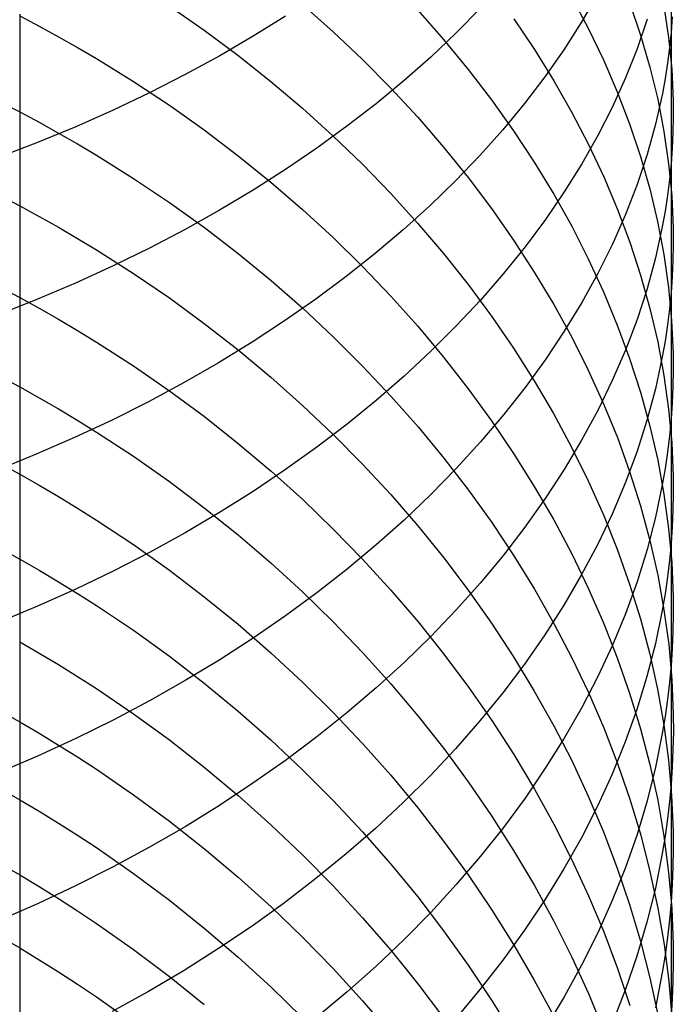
# Model space of a CAD drawing. Extents: x -383 to 1849, y -1185 to -529.
# Tile 735 of 870: x 1840 to 1847, y -1083 to -1073. Entities that reach past the tile are written whole.
import ezdxf

# ---------------------------------------------------------------- set-up
doc = ezdxf.new("R2010")
doc.units = 0
doc.layers.add('PREDEFINITO', color=7, linetype='CONTINUOUS')

msp = doc.modelspace()

# ---------------------------------------------------------------- linework, layer by layer
at = {"layer": 'PREDEFINITO'}
for p, q in [((1846.972, -1071.751, 645.504), (1846.972, -1074.483, 643.269)), ((1845.942, -1072.752, 636.489), (1846.114, -1073.077, 636.816)), ((1846.209, -1072.734, 649.568), (1846.042, -1073.021, 649.929)), ((1841.779, -1072.846, 627.974), (1842.14, -1073.098, 628.185)), ((1843.158, -1072.834, 629.987), (1843.474, -1073.115, 630.235)), ((1844.999, -1072.872, 652.795), (1844.748, -1073.127, 653.132)), ((1846.544, -1072.822, 638.942), (1846.656, -1073.151, 639.288)), ((1846.897, -1072.848, 641.465), (1846.946, -1073.175, 641.824)), ((1840.232, -1072.934, 626.064), (1840.232, -1073.928, 624.943)), ((1840.232, -1072.952, 626.112), (1840.434, -1073.058, 626.197)), ((1842.983, -1072.955, 656.146), (1842.647, -1073.163, 656.437)), ((1844.351, -1072.892, 632.146), (1844.618, -1073.195, 632.426)), ((1845.343, -1072.981, 634.428), (1845.557, -1073.3, 634.736)), ((1846.984, -1072.961, 644.207), (1846.972, -1073.12, 644.39)), ((1840.434, -1073.058, 626.197), (1840.634, -1073.167, 626.284)), ((1846.042, -1073.021, 649.929), (1845.861, -1073.304, 650.286)), ((1846.114, -1073.077, 636.816), (1846.271, -1073.405, 637.147)), ((1846.723, -1072.987, 646.989), (1846.619, -1073.291, 647.356)), ((1840.634, -1073.167, 626.284), (1840.831, -1073.279, 626.373)), ((1842.14, -1073.098, 628.185), (1842.49, -1073.359, 628.405)), ((1842.647, -1073.163, 656.437), (1842.301, -1073.365, 656.719)), ((1843.474, -1073.115, 630.235), (1843.779, -1073.403, 630.49)), ((1844.748, -1073.127, 653.132), (1844.484, -1073.377, 653.464)), ((1846.656, -1073.151, 639.288), (1846.753, -1073.481, 639.637)), ((1846.946, -1073.175, 641.824), (1846.978, -1073.502, 642.185)), ((1846.972, -1073.12, 644.39), (1846.956, -1073.28, 644.574)), ((1840.831, -1073.279, 626.373), (1841.026, -1073.393, 626.464)), ((1844.618, -1073.195, 632.426), (1844.873, -1073.505, 632.712)), ((1846.956, -1073.28, 644.574), (1846.936, -1073.439, 644.757)), ((1842.301, -1073.365, 656.719), (1841.944, -1073.559, 656.992)), ((1842.49, -1073.359, 628.405), (1842.829, -1073.629, 628.633)), ((1844.484, -1073.377, 653.464), (1844.208, -1073.621, 653.788)), ((1845.557, -1073.3, 634.736), (1845.758, -1073.624, 635.049)), ((1845.861, -1073.304, 650.286), (1845.665, -1073.583, 650.639)), ((1846.619, -1073.291, 647.356), (1846.5, -1073.594, 647.721)), ((1841.026, -1073.393, 626.464), (1841.408, -1073.63, 626.654)), ((1843.779, -1073.403, 630.49), (1844.071, -1073.699, 630.751)), ((1846.271, -1073.405, 637.147), (1846.414, -1073.736, 637.482)), ((1846.753, -1073.481, 639.637), (1846.833, -1073.813, 639.988)), ((1846.936, -1073.439, 644.757), (1846.911, -1073.598, 644.94)), ((1841.944, -1073.559, 656.992), (1841.576, -1073.746, 657.256)), ((1844.873, -1073.505, 632.712), (1845.114, -1073.82, 633.004)), ((1845.665, -1073.583, 650.639), (1845.455, -1073.858, 650.988)), ((1846.5, -1073.594, 647.721), (1846.364, -1073.893, 648.083)), ((1846.978, -1073.502, 642.185), (1846.993, -1073.829, 642.546)), ((1841.408, -1073.63, 626.654), (1841.78, -1073.876, 626.852)), ((1842.829, -1073.629, 628.633), (1843.157, -1073.907, 628.868)), ((1844.208, -1073.621, 653.788), (1843.919, -1073.86, 654.106)), ((1845.758, -1073.624, 635.049), (1845.944, -1073.951, 635.366)), ((1846.911, -1073.598, 644.94), (1846.882, -1073.756, 645.123)), ((1841.576, -1073.746, 657.256), (1841.199, -1073.926, 657.509)), ((1844.071, -1073.699, 630.751), (1844.351, -1074.001, 631.019)), ((1846.414, -1073.736, 637.482), (1846.542, -1074.069, 637.819)), ((1846.882, -1073.756, 645.123), (1846.811, -1074.072, 645.488)), ((1840.027, -1073.841, 624.909), (1840.232, -1073.945, 624.989)), ((1841.78, -1073.876, 626.852), (1842.141, -1074.132, 627.058)), ((1843.919, -1073.86, 654.106), (1843.618, -1074.093, 654.417)), ((1845.114, -1073.82, 633.004), (1845.342, -1074.14, 633.301)), ((1845.455, -1073.858, 650.988), (1845.23, -1074.129, 651.331)), ((1846.364, -1073.893, 648.083), (1846.213, -1074.19, 648.442)), ((1846.833, -1073.813, 639.988), (1846.898, -1074.147, 640.34)), ((1846.993, -1073.829, 642.546), (1846.994, -1073.993, 642.727)), ((1840.232, -1073.928, 624.943), (1840.231, -1074.901, 623.802)), ((1840.232, -1073.945, 624.989), (1840.434, -1074.053, 625.071)), ((1841.199, -1073.926, 657.509), (1840.812, -1074.098, 657.753)), ((1843.157, -1073.907, 628.868), (1843.473, -1074.194, 629.111)), ((1844.351, -1074.001, 631.019), (1844.618, -1074.31, 631.293)), ((1845.944, -1073.951, 635.366), (1846.116, -1074.282, 635.687)), ((1846.994, -1073.993, 642.727), (1846.991, -1074.157, 642.908)), ((1840.812, -1074.098, 657.753), (1840.415, -1074.262, 657.985)), ((1840.434, -1074.053, 625.071), (1840.634, -1074.164, 625.156)), ((1843.618, -1074.093, 654.417), (1843.305, -1074.32, 654.721)), ((1846.542, -1074.069, 637.819), (1846.654, -1074.405, 638.159)), ((1846.811, -1074.072, 645.488), (1846.724, -1074.386, 645.851)), ((1840.634, -1074.164, 625.156), (1840.831, -1074.277, 625.242)), ((1842.141, -1074.132, 627.058), (1842.491, -1074.398, 627.273)), ((1843.473, -1074.194, 629.111), (1843.777, -1074.487, 629.36)), ((1845.23, -1074.129, 651.331), (1844.993, -1074.395, 651.67)), ((1845.342, -1074.14, 633.301), (1845.556, -1074.466, 633.603)), ((1846.213, -1074.19, 648.442), (1846.047, -1074.483, 648.797)), ((1846.898, -1074.147, 640.34), (1846.946, -1074.481, 640.693)), ((1846.991, -1074.157, 642.908), (1846.984, -1074.32, 643.088)), ((1840.415, -1074.262, 657.985), (1840.009, -1074.417, 658.207)), ((1840.831, -1074.277, 625.242), (1841.026, -1074.393, 625.331)), ((1846.116, -1074.282, 635.687), (1846.274, -1074.617, 636.011)), ((1841.026, -1074.393, 625.331), (1841.409, -1074.633, 625.516)), ((1842.491, -1074.398, 627.273), (1842.83, -1074.672, 627.495)), ((1843.305, -1074.32, 654.721), (1842.981, -1074.541, 655.016)), ((1844.618, -1074.31, 631.293), (1844.873, -1074.625, 631.572)), ((1844.993, -1074.395, 651.67), (1844.741, -1074.657, 652.002)), ((1846.724, -1074.386, 645.851), (1846.62, -1074.697, 646.212)), ((1846.654, -1074.405, 638.159), (1846.751, -1074.742, 638.501)), ((1846.984, -1074.32, 643.088), (1846.972, -1074.483, 643.269)), ((1843.777, -1074.487, 629.36), (1844.07, -1074.789, 629.616)), ((1845.556, -1074.466, 633.603), (1845.757, -1074.795, 633.909)), ((1846.047, -1074.483, 648.797), (1845.866, -1074.773, 649.149)), ((1846.946, -1074.481, 640.693), (1846.978, -1074.815, 641.047)), ((1846.972, -1074.483, 643.269), (1846.956, -1074.646, 643.449)), ((1846.972, -1074.483, 643.269), (1846.971, -1075.817, 642.112)), ((1842.981, -1074.541, 655.016), (1842.646, -1074.755, 655.303)), ((1841.409, -1074.633, 625.516), (1841.781, -1074.883, 625.709)), ((1842.83, -1074.672, 627.495), (1843.158, -1074.955, 627.725)), ((1844.741, -1074.657, 652.002), (1844.477, -1074.913, 652.329)), ((1844.873, -1074.625, 631.572), (1845.114, -1074.945, 631.857)), ((1846.274, -1074.617, 636.011), (1846.416, -1074.954, 636.339)), ((1846.62, -1074.697, 646.212), (1846.5, -1075.007, 646.571)), ((1846.956, -1074.646, 643.449), (1846.935, -1074.809, 643.629)), ((1840.027, -1074.811, 623.768), (1840.231, -1074.918, 623.846)), ((1842.646, -1074.755, 655.303), (1842.299, -1074.962, 655.581)), ((1844.07, -1074.789, 629.616), (1844.349, -1075.097, 629.878)), ((1845.866, -1074.773, 649.149), (1845.671, -1075.059, 649.496)), ((1845.757, -1074.795, 633.909), (1845.943, -1075.129, 634.219)), ((1846.751, -1074.742, 638.501), (1846.832, -1075.081, 638.845)), ((1846.935, -1074.809, 643.629), (1846.91, -1074.971, 643.809)), ((1846.978, -1074.815, 641.047), (1846.993, -1075.149, 641.402)), ((1840.231, -1074.901, 623.802), (1840.232, -1075.851, 622.641)), ((1840.231, -1074.918, 623.846), (1840.434, -1075.027, 623.926)), ((1841.781, -1074.883, 625.709), (1842.142, -1075.142, 625.91)), ((1844.477, -1074.913, 652.329), (1844.201, -1075.165, 652.649)), ((1842.299, -1074.962, 655.581), (1841.942, -1075.162, 655.85)), ((1843.158, -1074.955, 627.725), (1843.474, -1075.246, 627.962)), ((1845.114, -1074.945, 631.857), (1845.342, -1075.271, 632.147)), ((1846.5, -1075.007, 646.571), (1846.364, -1075.314, 646.927)), ((1846.416, -1074.954, 636.339), (1846.544, -1075.294, 636.67)), ((1846.91, -1074.971, 643.809), (1846.881, -1075.133, 643.989)), ((1840.434, -1075.027, 623.926), (1840.634, -1075.139, 624.008)), ((1844.349, -1075.097, 629.878), (1844.617, -1075.411, 630.146)), ((1845.671, -1075.059, 649.496), (1845.461, -1075.341, 649.839)), ((1846.832, -1075.081, 638.845), (1846.897, -1075.421, 639.19)), ((1840.634, -1075.139, 624.008), (1840.831, -1075.254, 624.093)), ((1841.942, -1075.162, 655.85), (1841.575, -1075.354, 656.11)), ((1842.142, -1075.142, 625.91), (1842.492, -1075.412, 626.119)), ((1844.201, -1075.165, 652.649), (1843.911, -1075.41, 652.962)), ((1845.943, -1075.129, 634.219), (1846.115, -1075.466, 634.534)), ((1846.881, -1075.133, 643.989), (1846.81, -1075.456, 644.347)), ((1846.993, -1075.149, 641.402), (1846.994, -1075.317, 641.58)), ((1840.831, -1075.254, 624.093), (1841.026, -1075.372, 624.18)), ((1843.474, -1075.246, 627.962), (1843.779, -1075.545, 628.205)), ((1845.342, -1075.271, 632.147), (1845.556, -1075.602, 632.442)), ((1846.364, -1075.314, 646.927), (1846.213, -1075.617, 647.28)), ((1846.544, -1075.294, 636.67), (1846.656, -1075.636, 637.003)), ((1846.994, -1075.317, 641.58), (1846.991, -1075.484, 641.757)), ((1841.026, -1075.372, 624.18), (1841.408, -1075.616, 624.36)), ((1841.575, -1075.354, 656.11), (1841.198, -1075.539, 656.36)), ((1842.492, -1075.412, 626.119), (1842.832, -1075.69, 626.335)), ((1843.911, -1075.41, 652.962), (1843.61, -1075.649, 653.268)), ((1844.617, -1075.411, 630.146), (1844.871, -1075.732, 630.42)), ((1845.461, -1075.341, 649.839), (1845.237, -1075.619, 650.177)), ((1846.897, -1075.421, 639.19), (1846.945, -1075.762, 639.537)), ((1846.115, -1075.466, 634.534), (1846.273, -1075.807, 634.851)), ((1846.81, -1075.456, 644.347), (1846.723, -1075.776, 644.704)), ((1846.991, -1075.484, 641.757), (1846.983, -1075.65, 641.934)), ((1841.198, -1075.539, 656.36), (1840.81, -1075.716, 656.6)), ((1841.408, -1075.616, 624.36), (1841.78, -1075.87, 624.548)), ((1843.779, -1075.545, 628.205), (1844.071, -1075.851, 628.455)), ((1845.237, -1075.619, 650.177), (1845, -1075.892, 650.51)), ((1845.556, -1075.602, 632.442), (1845.757, -1075.937, 632.742)), ((1846.213, -1075.617, 647.28), (1846.047, -1075.918, 647.629)), ((1840.81, -1075.716, 656.6), (1840.414, -1075.884, 656.829)), ((1842.832, -1075.69, 626.335), (1843.16, -1075.977, 626.559)), ((1843.61, -1075.649, 653.268), (1843.297, -1075.882, 653.567)), ((1844.871, -1075.732, 630.42), (1845.112, -1076.058, 630.699)), ((1846.656, -1075.636, 637.003), (1846.752, -1075.981, 637.338)), ((1846.983, -1075.65, 641.934), (1846.971, -1075.817, 642.112)), ((1840.027, -1075.758, 622.607), (1840.232, -1075.866, 622.683)), ((1846.273, -1075.807, 634.851), (1846.415, -1076.151, 635.172)), ((1846.723, -1075.776, 644.704), (1846.619, -1076.095, 645.058)), ((1846.945, -1075.762, 639.537), (1846.977, -1076.103, 639.884)), ((1846.971, -1075.817, 642.112), (1846.955, -1075.984, 642.289)), ((1846.971, -1075.817, 642.112), (1846.972, -1077.126, 640.928)), ((1840.414, -1075.884, 656.829), (1840.008, -1076.044, 657.048)), ((1840.232, -1075.851, 622.641), (1840.232, -1076.777, 621.462)), ((1840.232, -1075.866, 622.683), (1840.434, -1075.977, 622.761)), ((1841.78, -1075.87, 624.548), (1842.141, -1076.134, 624.744)), ((1843.297, -1075.882, 653.567), (1842.972, -1076.109, 653.858)), ((1844.071, -1075.851, 628.455), (1844.351, -1076.164, 628.711)), ((1845, -1075.892, 650.51), (1844.749, -1076.16, 650.837)), ((1845.757, -1075.937, 632.742), (1845.943, -1076.276, 633.045)), ((1846.047, -1075.918, 647.629), (1845.866, -1076.215, 647.975)), ((1840.434, -1075.977, 622.761), (1840.634, -1076.091, 622.841)), ((1843.16, -1075.977, 626.559), (1843.476, -1076.272, 626.789)), ((1846.752, -1075.981, 637.338), (1846.833, -1076.326, 637.676)), ((1846.955, -1075.984, 642.289), (1846.934, -1076.15, 642.466)), ((1840.634, -1076.091, 622.841), (1840.831, -1076.208, 622.923)), ((1842.141, -1076.134, 624.744), (1842.492, -1076.408, 624.948)), ((1842.972, -1076.109, 653.858), (1842.636, -1076.329, 654.141)), ((1845.112, -1076.058, 630.699), (1845.34, -1076.39, 630.983)), ((1846.619, -1076.095, 645.058), (1846.499, -1076.412, 645.411)), ((1846.977, -1076.103, 639.884), (1846.993, -1076.444, 640.232)), ((1840.831, -1076.208, 622.923), (1841.026, -1076.327, 623.008)), ((1844.351, -1076.164, 628.711), (1844.618, -1076.484, 628.973)), ((1844.749, -1076.16, 650.837), (1844.486, -1076.422, 651.159)), ((1845.866, -1076.215, 647.975), (1845.671, -1076.508, 648.317)), ((1846.415, -1076.151, 635.172), (1846.543, -1076.497, 635.496)), ((1846.934, -1076.15, 642.466), (1846.909, -1076.316, 642.643)), ((1841.026, -1076.327, 623.008), (1841.409, -1076.574, 623.183)), ((1842.636, -1076.329, 654.141), (1842.289, -1076.541, 654.415)), ((1843.476, -1076.272, 626.789), (1843.78, -1076.575, 627.027)), ((1845.943, -1076.276, 633.045), (1846.115, -1076.619, 633.352)), ((1846.833, -1076.326, 637.676), (1846.898, -1076.673, 638.014)), ((1846.909, -1076.316, 642.643), (1846.88, -1076.481, 642.819)), ((1842.492, -1076.408, 624.948), (1842.831, -1076.69, 625.159)), ((1844.486, -1076.422, 651.159), (1844.209, -1076.68, 651.474)), ((1845.34, -1076.39, 630.983), (1845.555, -1076.727, 631.271)), ((1846.499, -1076.412, 645.411), (1846.363, -1076.725, 645.761)), ((1846.993, -1076.444, 640.232), (1846.994, -1076.615, 640.406)), ((1842.289, -1076.541, 654.415), (1841.932, -1076.747, 654.681)), ((1844.618, -1076.484, 628.973), (1844.873, -1076.81, 629.24)), ((1845.671, -1076.508, 648.317), (1845.461, -1076.797, 648.655)), ((1846.543, -1076.497, 635.496), (1846.655, -1076.846, 635.823)), ((1846.88, -1076.481, 642.819), (1846.809, -1076.811, 643.171)), ((1841.409, -1076.574, 623.183), (1841.781, -1076.831, 623.365)), ((1843.78, -1076.575, 627.027), (1844.073, -1076.886, 627.27)), ((1846.115, -1076.619, 633.352), (1846.273, -1076.966, 633.663)), ((1846.994, -1076.615, 640.406), (1846.991, -1076.785, 640.58)), ((1840.027, -1076.682, 621.429), (1840.232, -1076.792, 621.502)), ((1841.932, -1076.747, 654.681), (1841.565, -1076.944, 654.937)), ((1842.831, -1076.69, 625.159), (1843.159, -1076.982, 625.378)), ((1844.209, -1076.68, 651.474), (1843.92, -1076.931, 651.782)), ((1845.555, -1076.727, 631.271), (1845.755, -1077.068, 631.564)), ((1846.363, -1076.725, 645.761), (1846.212, -1077.036, 646.107)), ((1846.898, -1076.673, 638.014), (1846.946, -1077.021, 638.354)), ((1840.232, -1076.777, 621.462), (1840.232, -1077.681, 620.265)), ((1840.232, -1076.792, 621.502), (1840.434, -1076.904, 621.578)), ((1841.781, -1076.831, 623.365), (1842.142, -1077.099, 623.556)), ((1844.873, -1076.81, 629.24), (1845.114, -1077.141, 629.513)), ((1845.461, -1076.797, 648.655), (1845.237, -1077.081, 648.988)), ((1846.655, -1076.846, 635.823), (1846.752, -1077.196, 636.151)), ((1846.809, -1076.811, 643.171), (1846.721, -1077.139, 643.521)), ((1846.991, -1076.785, 640.58), (1846.983, -1076.956, 640.754)), ((1840.434, -1076.904, 621.578), (1840.634, -1077.019, 621.656)), ((1841.565, -1076.944, 654.937), (1841.187, -1077.134, 655.183)), ((1843.92, -1076.931, 651.782), (1843.619, -1077.176, 652.083)), ((1844.073, -1076.886, 627.27), (1844.353, -1077.203, 627.519)), ((1846.983, -1076.956, 640.754), (1846.972, -1077.126, 640.928)), ((1840.634, -1077.019, 621.656), (1840.832, -1077.138, 621.736)), ((1843.159, -1076.982, 625.378), (1843.475, -1077.282, 625.603)), ((1846.212, -1077.036, 646.107), (1846.046, -1077.343, 646.451)), ((1846.273, -1076.966, 633.663), (1846.416, -1077.316, 633.977)), ((1846.946, -1077.021, 638.354), (1846.978, -1077.369, 638.695)), ((1841.187, -1077.134, 655.183), (1840.8, -1077.316, 655.419)), ((1840.832, -1077.138, 621.736), (1841.026, -1077.259, 621.818)), ((1842.142, -1077.099, 623.556), (1842.492, -1077.376, 623.754)), ((1845.237, -1077.081, 648.988), (1845, -1077.361, 649.315)), ((1845.114, -1077.141, 629.513), (1845.342, -1077.479, 629.79)), ((1845.755, -1077.068, 631.564), (1845.942, -1077.414, 631.861)), ((1846.721, -1077.139, 643.521), (1846.617, -1077.465, 643.87)), ((1846.972, -1077.126, 640.928), (1846.956, -1077.296, 641.102)), ((1846.972, -1077.126, 640.928), (1846.972, -1078.412, 639.719)), ((1841.026, -1077.259, 621.818), (1841.408, -1077.509, 621.988)), ((1843.619, -1077.176, 652.083), (1843.307, -1077.415, 652.377)), ((1844.353, -1077.203, 627.519), (1844.62, -1077.528, 627.774)), ((1846.752, -1077.196, 636.151), (1846.833, -1077.548, 636.481)), ((1840.8, -1077.316, 655.419), (1840.403, -1077.488, 655.646)), ((1843.475, -1077.282, 625.603), (1843.779, -1077.59, 625.834)), ((1845, -1077.361, 649.315), (1844.749, -1077.636, 649.637)), ((1846.046, -1077.343, 646.451), (1845.865, -1077.646, 646.791)), ((1846.416, -1077.316, 633.977), (1846.543, -1077.668, 634.294)), ((1846.956, -1077.296, 641.102), (1846.935, -1077.465, 641.276)), ((1842.492, -1077.376, 623.754), (1842.832, -1077.663, 623.959)), ((1843.307, -1077.415, 652.377), (1842.982, -1077.647, 652.664)), ((1845.942, -1077.414, 631.861), (1846.114, -1077.763, 632.162)), ((1846.617, -1077.465, 643.87), (1846.497, -1077.788, 644.216)), ((1846.935, -1077.465, 641.276), (1846.91, -1077.635, 641.449)), ((1846.978, -1077.369, 638.695), (1846.993, -1077.717, 639.037)), ((1840.403, -1077.488, 655.646), (1839.997, -1077.653, 655.861)), ((1841.408, -1077.509, 621.988), (1841.78, -1077.77, 622.166)), ((1844.62, -1077.528, 627.774), (1844.874, -1077.859, 628.035)), ((1845.342, -1077.479, 629.79), (1845.556, -1077.821, 630.072)), ((1846.833, -1077.548, 636.481), (1846.897, -1077.902, 636.813)), ((1840.027, -1077.584, 620.232), (1840.232, -1077.695, 620.303)), ((1842.982, -1077.647, 652.664), (1842.647, -1077.873, 652.942)), ((1842.832, -1077.663, 623.959), (1843.16, -1077.958, 624.172)), ((1843.779, -1077.59, 625.834), (1844.071, -1077.906, 626.071)), ((1844.749, -1077.636, 649.637), (1844.486, -1077.905, 649.954)), ((1845.865, -1077.646, 646.791), (1845.669, -1077.946, 647.127)), ((1846.543, -1077.668, 634.294), (1846.656, -1078.023, 634.613)), ((1846.91, -1077.635, 641.449), (1846.881, -1077.804, 641.622)), ((1840.232, -1077.681, 620.265), (1840.231, -1078.56, 619.051)), ((1840.232, -1077.695, 620.303), (1840.434, -1077.809, 620.377)), ((1841.78, -1077.77, 622.166), (1842.141, -1078.042, 622.351)), ((1846.114, -1077.763, 632.162), (1846.271, -1078.116, 632.466)), ((1846.993, -1077.717, 639.037), (1846.994, -1077.891, 639.207)), ((1840.434, -1077.809, 620.377), (1840.634, -1077.926, 620.453)), ((1842.647, -1077.873, 652.942), (1842.3, -1078.091, 653.212)), ((1844.874, -1077.859, 628.035), (1845.116, -1078.196, 628.3)), ((1845.556, -1077.821, 630.072), (1845.757, -1078.168, 630.358)), ((1846.497, -1077.788, 644.216), (1846.361, -1078.109, 644.56)), ((1846.881, -1077.804, 641.622), (1846.81, -1078.14, 641.968)), ((1840.634, -1077.926, 620.453), (1840.831, -1078.046, 620.53)), ((1843.16, -1077.958, 624.172), (1843.476, -1078.262, 624.39)), ((1844.071, -1077.906, 626.071), (1844.351, -1078.229, 626.315)), ((1844.486, -1077.905, 649.954), (1844.209, -1078.169, 650.264)), ((1845.669, -1077.946, 647.127), (1845.459, -1078.241, 647.458)), ((1846.897, -1077.902, 636.813), (1846.946, -1078.256, 637.146)), ((1846.994, -1077.891, 639.207), (1846.991, -1078.065, 639.378)), ((1840.831, -1078.046, 620.53), (1841.026, -1078.169, 620.61)), ((1842.141, -1078.042, 622.351), (1842.492, -1078.323, 622.544)), ((1846.656, -1078.023, 634.613), (1846.752, -1078.38, 634.934)), ((1846.991, -1078.065, 639.378), (1846.983, -1078.239, 639.549)), ((1841.026, -1078.169, 620.61), (1841.408, -1078.423, 620.776)), ((1842.3, -1078.091, 653.212), (1841.943, -1078.301, 653.473)), ((1844.209, -1078.169, 650.264), (1843.921, -1078.426, 650.568)), ((1845.757, -1078.168, 630.358), (1845.943, -1078.519, 630.648)), ((1846.361, -1078.109, 644.56), (1846.209, -1078.426, 644.9)), ((1846.271, -1078.116, 632.466), (1846.414, -1078.472, 632.773)), ((1846.81, -1078.14, 641.968), (1846.723, -1078.475, 642.311)), ((1843.476, -1078.262, 624.39), (1843.78, -1078.574, 624.615)), ((1844.351, -1078.229, 626.315), (1844.619, -1078.559, 626.564)), ((1845.116, -1078.196, 628.3), (1845.344, -1078.538, 628.571)), ((1845.459, -1078.241, 647.458), (1845.236, -1078.532, 647.785)), ((1846.946, -1078.256, 637.146), (1846.978, -1078.61, 637.48)), ((1846.983, -1078.239, 639.549), (1846.972, -1078.412, 639.719)), ((1841.943, -1078.301, 653.473), (1841.576, -1078.504, 653.725)), ((1842.492, -1078.323, 622.544), (1842.831, -1078.613, 622.744)), ((1846.752, -1078.38, 634.934), (1846.833, -1078.738, 635.257)), ((1840.027, -1078.461, 619.018), (1840.231, -1078.574, 619.088)), ((1841.408, -1078.423, 620.776), (1841.78, -1078.688, 620.949)), ((1843.921, -1078.426, 650.568), (1843.62, -1078.678, 650.865)), ((1846.209, -1078.426, 644.9), (1846.042, -1078.74, 645.238)), ((1846.414, -1078.472, 632.773), (1846.542, -1078.831, 633.083)), ((1846.723, -1078.475, 642.311), (1846.619, -1078.808, 642.653)), ((1846.972, -1078.412, 639.719), (1846.955, -1078.585, 639.89)), ((1846.972, -1078.412, 639.719), (1846.972, -1079.674, 638.483)), ((1840.231, -1078.56, 619.051), (1840.231, -1079.415, 617.819)), ((1840.231, -1078.574, 619.088), (1840.434, -1078.689, 619.159)), ((1841.576, -1078.504, 653.725), (1841.198, -1078.698, 653.967)), ((1843.78, -1078.574, 624.615), (1844.073, -1078.894, 624.846)), ((1844.619, -1078.559, 626.564), (1844.873, -1078.895, 626.818)), ((1845.236, -1078.532, 647.785), (1844.998, -1078.818, 648.106)), ((1845.344, -1078.538, 628.571), (1845.558, -1078.885, 628.846)), ((1845.943, -1078.519, 630.648), (1846.115, -1078.875, 630.942)), ((1846.955, -1078.585, 639.89), (1846.935, -1078.758, 640.06)), ((1840.434, -1078.689, 619.159), (1840.634, -1078.808, 619.232)), ((1841.78, -1078.688, 620.949), (1842.141, -1078.963, 621.129)), ((1842.831, -1078.613, 622.744), (1843.159, -1078.913, 622.95)), ((1843.62, -1078.678, 650.865), (1843.307, -1078.923, 651.154)), ((1846.978, -1078.61, 637.48), (1846.993, -1078.965, 637.814)), ((1841.198, -1078.698, 653.967), (1840.811, -1078.884, 654.2)), ((1846.042, -1078.74, 645.238), (1845.861, -1079.051, 645.572)), ((1846.833, -1078.738, 635.257), (1846.898, -1079.098, 635.582)), ((1846.935, -1078.758, 640.06), (1846.91, -1078.931, 640.23)), ((1840.811, -1078.884, 654.2), (1840.414, -1079.061, 654.422)), ((1840.634, -1078.808, 619.232), (1840.831, -1078.929, 619.308)), ((1844.998, -1078.818, 648.106), (1844.748, -1079.099, 648.423)), ((1845.558, -1078.885, 628.846), (1845.759, -1079.238, 629.125)), ((1846.115, -1078.875, 630.942), (1846.273, -1079.234, 631.239)), ((1846.619, -1078.808, 642.653), (1846.499, -1079.138, 642.993)), ((1846.542, -1078.831, 633.083), (1846.654, -1079.192, 633.396)), ((1840.831, -1078.929, 619.308), (1841.026, -1079.053, 619.385)), ((1842.141, -1078.963, 621.129), (1842.491, -1079.248, 621.316)), ((1843.307, -1078.923, 651.154), (1842.983, -1079.161, 651.436)), ((1843.159, -1078.913, 622.95), (1843.475, -1079.221, 623.162)), ((1844.073, -1078.894, 624.846), (1844.353, -1079.221, 625.083)), ((1844.873, -1078.895, 626.818), (1845.114, -1079.237, 627.077)), ((1846.91, -1078.931, 640.23), (1846.88, -1079.104, 640.4)), ((1846.993, -1078.965, 637.814), (1846.994, -1079.142, 637.982)), ((1840.414, -1079.061, 654.422), (1840.009, -1079.23, 654.634)), ((1841.026, -1079.053, 619.385), (1841.408, -1079.31, 619.545)), ((1845.861, -1079.051, 645.572), (1845.665, -1079.357, 645.902)), ((1842.983, -1079.161, 651.436), (1842.647, -1079.392, 651.71)), ((1844.748, -1079.099, 648.423), (1844.484, -1079.374, 648.733)), ((1846.499, -1079.138, 642.993), (1846.364, -1079.465, 643.33)), ((1846.654, -1079.192, 633.396), (1846.751, -1079.556, 633.71)), ((1846.88, -1079.104, 640.4), (1846.809, -1079.447, 640.739)), ((1846.898, -1079.098, 635.582), (1846.947, -1079.458, 635.908)), ((1846.994, -1079.142, 637.982), (1846.991, -1079.32, 638.149)), ((1842.491, -1079.248, 621.316), (1842.83, -1079.543, 621.51)), ((1843.475, -1079.221, 623.162), (1843.779, -1079.538, 623.381)), ((1844.353, -1079.221, 625.083), (1844.62, -1079.556, 625.325)), ((1845.114, -1079.237, 627.077), (1845.342, -1079.585, 627.341)), ((1845.759, -1079.238, 629.125), (1845.945, -1079.595, 629.407)), ((1846.273, -1079.234, 631.239), (1846.415, -1079.596, 631.539)), ((1841.408, -1079.31, 619.545), (1841.78, -1079.579, 619.713)), ((1842.647, -1079.392, 651.71), (1842.301, -1079.616, 651.976)), ((1844.484, -1079.374, 648.733), (1844.208, -1079.643, 649.038)), ((1845.665, -1079.357, 645.902), (1845.455, -1079.659, 646.227)), ((1846.991, -1079.32, 638.149), (1846.984, -1079.497, 638.316)), ((1840.231, -1079.415, 617.819), (1840.231, -1080.245, 616.571)), ((1840.231, -1079.428, 617.854), (1840.434, -1079.545, 617.923)), ((1846.364, -1079.465, 643.33), (1846.213, -1079.789, 643.665)), ((1846.809, -1079.447, 640.739), (1846.722, -1079.789, 641.076)), ((1846.947, -1079.458, 635.908), (1846.978, -1079.819, 636.234)), ((1846.984, -1079.497, 638.316), (1846.972, -1079.674, 638.483)), ((1840.434, -1079.545, 617.923), (1840.634, -1079.665, 617.994)), ((1841.78, -1079.579, 619.713), (1842.141, -1079.857, 619.888)), ((1842.83, -1079.543, 621.51), (1843.158, -1079.847, 621.711)), ((1843.779, -1079.538, 623.381), (1844.071, -1079.863, 623.606)), ((1844.62, -1079.556, 625.325), (1844.874, -1079.897, 625.572)), ((1845.342, -1079.585, 627.341), (1845.556, -1079.939, 627.609)), ((1845.945, -1079.595, 629.407), (1846.117, -1079.955, 629.694)), ((1846.415, -1079.596, 631.539), (1846.543, -1079.961, 631.842)), ((1846.751, -1079.556, 633.71), (1846.832, -1079.92, 634.026)), ((1840.634, -1079.665, 617.994), (1840.831, -1079.788, 618.067)), ((1842.301, -1079.616, 651.976), (1841.944, -1079.831, 652.233)), ((1844.208, -1079.643, 649.038), (1843.919, -1079.907, 649.336)), ((1845.455, -1079.659, 646.227), (1845.231, -1079.956, 646.548)), ((1846.972, -1079.674, 638.483), (1846.956, -1079.85, 638.65)), ((1846.972, -1079.674, 638.483), (1846.972, -1082.123, 635.942)), ((1840.831, -1079.788, 618.067), (1841.026, -1079.913, 618.141)), ((1846.213, -1079.789, 643.665), (1846.047, -1080.109, 643.996)), ((1846.722, -1079.789, 641.076), (1846.617, -1080.128, 641.412)), ((1841.944, -1079.831, 652.233), (1841.576, -1080.039, 652.482)), ((1842.141, -1079.857, 619.888), (1842.492, -1080.146, 620.069)), ((1843.158, -1079.847, 621.711), (1843.474, -1080.16, 621.918)), ((1843.919, -1079.907, 649.336), (1843.618, -1080.164, 649.628)), ((1844.071, -1079.863, 623.606), (1844.351, -1080.194, 623.836)), ((1844.874, -1079.897, 625.572), (1845.116, -1080.243, 625.824)), ((1846.956, -1079.85, 638.65), (1846.935, -1080.026, 638.817)), ((1846.978, -1079.819, 636.234), (1846.993, -1080.181, 636.561)), ((1841.026, -1079.913, 618.141), (1841.408, -1080.174, 618.297)), ((1845.231, -1079.956, 646.548), (1844.993, -1080.248, 646.865)), ((1845.556, -1079.939, 627.609), (1845.757, -1080.297, 627.881)), ((1846.117, -1079.955, 629.694), (1846.275, -1080.32, 629.983)), ((1846.543, -1079.961, 631.842), (1846.655, -1080.328, 632.147)), ((1846.832, -1079.92, 634.026), (1846.897, -1080.287, 634.344)), ((1841.576, -1080.039, 652.482), (1841.199, -1080.239, 652.721)), ((1846.047, -1080.109, 643.996), (1845.866, -1080.426, 644.323)), ((1846.935, -1080.026, 638.817), (1846.91, -1080.202, 638.984)), ((1840.027, -1080.143, 616.539), (1840.231, -1080.257, 616.603)), ((1841.408, -1080.174, 618.297), (1841.78, -1080.445, 618.459)), ((1842.492, -1080.146, 620.069), (1842.831, -1080.445, 620.258)), ((1843.618, -1080.164, 649.628), (1843.305, -1080.414, 649.912)), ((1843.474, -1080.16, 621.918), (1843.779, -1080.481, 622.131)), ((1844.351, -1080.194, 623.836), (1844.619, -1080.533, 624.071)), ((1846.617, -1080.128, 641.412), (1846.497, -1080.465, 641.745)), ((1846.91, -1080.202, 638.984), (1846.881, -1080.378, 639.15)), ((1846.993, -1080.181, 636.561), (1846.995, -1080.361, 636.725)), ((1840.231, -1080.245, 616.571), (1840.231, -1081.051, 615.306)), ((1840.231, -1080.257, 616.603), (1840.434, -1080.375, 616.67)), ((1841.199, -1080.239, 652.721), (1840.812, -1080.43, 652.95)), ((1844.993, -1080.248, 646.865), (1844.742, -1080.535, 647.176)), ((1845.116, -1080.243, 625.824), (1845.344, -1080.596, 626.081)), ((1845.757, -1080.297, 627.881), (1845.943, -1080.659, 628.157)), ((1846.275, -1080.32, 629.983), (1846.417, -1080.688, 630.276)), ((1846.897, -1080.287, 634.344), (1846.945, -1080.654, 634.662)), ((1840.434, -1080.375, 616.67), (1840.634, -1080.497, 616.739)), ((1843.305, -1080.414, 649.912), (1842.981, -1080.657, 650.189)), ((1846.655, -1080.328, 632.147), (1846.752, -1080.698, 632.454)), ((1846.881, -1080.378, 639.15), (1846.81, -1080.728, 639.482)), ((1846.995, -1080.361, 636.725), (1846.991, -1080.542, 636.889)), ((1840.812, -1080.43, 652.95), (1840.415, -1080.612, 653.17)), ((1840.634, -1080.497, 616.739), (1840.831, -1080.621, 616.809)), ((1841.78, -1080.445, 618.459), (1842.141, -1080.727, 618.628)), ((1842.831, -1080.445, 620.258), (1843.158, -1080.753, 620.452)), ((1843.779, -1080.481, 622.131), (1844.071, -1080.81, 622.349)), ((1845.866, -1080.426, 644.323), (1845.67, -1080.738, 644.647)), ((1846.497, -1080.465, 641.745), (1846.361, -1080.798, 642.076)), ((1840.415, -1080.612, 653.17), (1840.01, -1080.784, 653.379)), ((1840.831, -1080.621, 616.809), (1841.026, -1080.748, 616.881)), ((1844.742, -1080.535, 647.176), (1844.478, -1080.817, 647.481)), ((1844.619, -1080.533, 624.071), (1844.873, -1080.879, 624.312)), ((1845.344, -1080.596, 626.081), (1845.558, -1080.954, 626.341)), ((1846.991, -1080.542, 636.889), (1846.984, -1080.722, 637.053)), ((1842.141, -1080.727, 618.628), (1842.491, -1081.02, 618.804)), ((1842.981, -1080.657, 650.189), (1842.645, -1080.893, 650.458)), ((1845.943, -1080.659, 628.157), (1846.115, -1081.026, 628.437)), ((1846.417, -1080.688, 630.276), (1846.545, -1081.058, 630.571)), ((1846.81, -1080.728, 639.482), (1846.723, -1081.076, 639.812)), ((1846.752, -1080.698, 632.454), (1846.833, -1081.069, 632.763)), ((1846.945, -1080.654, 634.662), (1846.977, -1081.021, 634.982)), ((1846.984, -1080.722, 637.053), (1846.972, -1080.902, 637.216)), ((1841.026, -1080.748, 616.881), (1841.409, -1081.011, 617.031)), ((1843.158, -1080.753, 620.452), (1843.475, -1081.07, 620.653)), ((1844.071, -1080.81, 622.349), (1844.351, -1081.147, 622.573)), ((1844.478, -1080.817, 647.481), (1844.201, -1081.092, 647.78)), ((1845.67, -1080.738, 644.647), (1845.461, -1081.047, 644.967)), ((1846.361, -1080.798, 642.076), (1846.21, -1081.129, 642.404)), ((1842.645, -1080.893, 650.458), (1842.299, -1081.122, 650.719)), ((1844.873, -1080.879, 624.312), (1845.114, -1081.231, 624.557)), ((1846.972, -1080.902, 637.216), (1846.956, -1081.082, 637.38)), ((1840.027, -1080.947, 615.275), (1840.231, -1081.063, 615.337)), ((1841.409, -1081.011, 617.031), (1841.781, -1081.285, 617.188)), ((1842.491, -1081.02, 618.804), (1842.831, -1081.322, 618.986)), ((1845.558, -1080.954, 626.341), (1845.759, -1081.317, 626.606)), ((1846.115, -1081.026, 628.437), (1846.273, -1081.396, 628.72)), ((1846.977, -1081.021, 634.982), (1846.993, -1081.389, 635.302)), ((1840.231, -1081.051, 615.306), (1840.232, -1081.831, 614.025)), ((1840.231, -1081.063, 615.337), (1840.434, -1081.183, 615.401)), ((1842.299, -1081.122, 650.719), (1841.942, -1081.343, 650.972)), ((1843.475, -1081.07, 620.653), (1843.779, -1081.395, 620.859)), ((1844.201, -1081.092, 647.78), (1843.912, -1081.361, 648.073)), ((1845.461, -1081.047, 644.967), (1845.237, -1081.35, 645.282)), ((1846.21, -1081.129, 642.404), (1846.043, -1081.456, 642.729)), ((1846.545, -1081.058, 630.571), (1846.657, -1081.431, 630.869)), ((1846.723, -1081.076, 639.812), (1846.619, -1081.422, 640.141)), ((1846.833, -1081.069, 632.763), (1846.897, -1081.441, 633.073)), ((1846.956, -1081.082, 637.38), (1846.935, -1081.262, 637.543)), ((1840.434, -1081.183, 615.401), (1840.634, -1081.305, 615.468)), ((1844.351, -1081.147, 622.573), (1844.618, -1081.491, 622.802)), ((1845.114, -1081.231, 624.557), (1845.342, -1081.589, 624.806)), ((1840.634, -1081.305, 615.468), (1840.831, -1081.431, 615.536)), ((1841.781, -1081.285, 617.188), (1842.142, -1081.57, 617.351)), ((1842.831, -1081.322, 618.986), (1843.158, -1081.634, 619.175)), ((1845.759, -1081.317, 626.606), (1845.945, -1081.685, 626.875)), ((1846.935, -1081.262, 637.543), (1846.91, -1081.441, 637.706)), ((1840.831, -1081.431, 615.536), (1841.026, -1081.559, 615.605)), ((1841.942, -1081.343, 650.972), (1841.574, -1081.555, 651.216)), ((1843.912, -1081.361, 648.073), (1843.61, -1081.624, 648.36)), ((1843.779, -1081.395, 620.859), (1844.071, -1081.729, 621.071)), ((1845.237, -1081.35, 645.282), (1845, -1081.648, 645.592)), ((1846.273, -1081.396, 628.72), (1846.415, -1081.77, 629.005)), ((1846.619, -1081.422, 640.141), (1846.499, -1081.765, 640.467)), ((1846.657, -1081.431, 630.869), (1846.753, -1081.807, 631.168)), ((1846.91, -1081.441, 637.706), (1846.881, -1081.62, 637.869)), ((1846.897, -1081.441, 633.073), (1846.946, -1081.815, 633.385)), ((1846.993, -1081.389, 635.302), (1846.994, -1081.573, 635.462)), ((1844.618, -1081.491, 622.802), (1844.873, -1081.842, 623.036)), ((1846.043, -1081.456, 642.729), (1845.862, -1081.779, 643.05)), ((1841.026, -1081.559, 615.605), (1841.408, -1081.826, 615.75)), ((1841.574, -1081.555, 651.216), (1841.197, -1081.759, 651.45)), ((1842.142, -1081.57, 617.351), (1842.492, -1081.865, 617.521)), ((1843.158, -1081.634, 619.175), (1843.475, -1081.954, 619.369)), ((1843.61, -1081.624, 648.36), (1843.297, -1081.88, 648.639)), ((1845.342, -1081.589, 624.806), (1845.557, -1081.952, 625.06)), ((1846.881, -1081.62, 637.869), (1846.81, -1081.977, 638.194)), ((1846.994, -1081.573, 635.462), (1846.991, -1081.756, 635.622)), ((1840.027, -1081.725, 613.995), (1840.232, -1081.842, 614.055)), ((1844.071, -1081.729, 621.071), (1844.351, -1082.07, 621.288)), ((1845, -1081.648, 645.592), (1844.749, -1081.941, 645.897)), ((1845.945, -1081.685, 626.875), (1846.117, -1082.057, 627.147)), ((1840.232, -1081.831, 614.025), (1840.232, -1082.586, 612.73)), ((1840.232, -1081.842, 614.055), (1840.434, -1081.963, 614.117)), ((1841.197, -1081.759, 651.45), (1840.81, -1081.954, 651.676)), ((1841.408, -1081.826, 615.75), (1841.78, -1082.103, 615.902)), ((1844.873, -1081.842, 623.036), (1845.114, -1082.199, 623.274)), ((1845.862, -1081.779, 643.05), (1845.666, -1082.098, 643.368)), ((1846.499, -1081.765, 640.467), (1846.363, -1082.105, 640.791)), ((1846.415, -1081.77, 629.005), (1846.543, -1082.147, 629.293)), ((1846.753, -1081.807, 631.168), (1846.834, -1082.184, 631.47)), ((1846.946, -1081.815, 633.385), (1846.978, -1082.188, 633.697)), ((1846.991, -1081.756, 635.622), (1846.983, -1081.94, 635.782)), ((1842.492, -1081.865, 617.521), (1842.832, -1082.171, 617.697)), ((1843.297, -1081.88, 648.639), (1842.972, -1082.129, 648.911)), ((1844.749, -1081.941, 645.897), (1844.485, -1082.229, 646.197)), ((1846.983, -1081.94, 635.782), (1846.972, -1082.123, 635.942)), ((1840.81, -1081.954, 651.676), (1840.414, -1082.14, 651.891)), ((1840.434, -1081.963, 614.117), (1840.634, -1082.087, 614.18)), ((1843.475, -1081.954, 619.369), (1843.779, -1082.284, 619.569)), ((1845.557, -1081.952, 625.06), (1845.757, -1082.32, 625.318)), ((1846.81, -1081.977, 638.194), (1846.722, -1082.331, 638.518)), ((1840.414, -1082.14, 651.891), (1840.008, -1082.317, 652.096)), ((1840.634, -1082.087, 614.18), (1840.831, -1082.213, 614.246)), ((1841.78, -1082.103, 615.902), (1842.141, -1082.392, 616.059)), ((1842.972, -1082.129, 648.911), (1842.637, -1082.371, 649.176)), ((1844.351, -1082.07, 621.288), (1844.618, -1082.419, 621.511)), ((1845.666, -1082.098, 643.368), (1845.456, -1082.413, 643.681)), ((1846.117, -1082.057, 627.147), (1846.275, -1082.432, 627.422)), ((1846.363, -1082.105, 640.791), (1846.212, -1082.442, 641.112)), ((1846.543, -1082.147, 629.293), (1846.655, -1082.526, 629.583)), ((1846.972, -1082.123, 635.942), (1846.956, -1082.306, 636.102)), ((1846.972, -1082.123, 635.942), (1846.971, -1083.309, 634.635)), ((1840.831, -1082.213, 614.246), (1841.026, -1082.343, 614.313)), ((1842.832, -1082.171, 617.697), (1843.159, -1082.486, 617.879)), ((1844.485, -1082.229, 646.197), (1844.209, -1082.51, 646.49)), ((1845.114, -1082.199, 623.274), (1845.342, -1082.562, 623.517)), ((1846.834, -1082.184, 631.47), (1846.899, -1082.562, 631.773)), ((1846.978, -1082.188, 633.697), (1846.993, -1082.562, 634.01)), ((1841.026, -1082.343, 614.313), (1841.408, -1082.612, 614.452)), ((1843.779, -1082.284, 619.569), (1844.071, -1082.621, 619.774)), ((1845.757, -1082.32, 625.318), (1845.944, -1082.693, 625.579)), ((1846.722, -1082.331, 638.518), (1846.618, -1082.684, 638.84)), ((1846.956, -1082.306, 636.102), (1846.935, -1082.489, 636.262)), ((1842.141, -1082.392, 616.059), (1842.491, -1082.691, 616.224)), ((1842.637, -1082.371, 649.176), (1842.29, -1082.604, 649.432)), ((1844.618, -1082.419, 621.511), (1844.873, -1082.774, 621.738)), ((1845.456, -1082.413, 643.681), (1845.232, -1082.723, 643.99)), ((1846.212, -1082.442, 641.112), (1846.046, -1082.775, 641.431)), ((1846.275, -1082.432, 627.422), (1846.417, -1082.811, 627.7)), ((1840.027, -1082.478, 612.7), (1840.232, -1082.597, 612.757)), ((1843.159, -1082.486, 617.879), (1843.476, -1082.81, 618.066)), ((1844.209, -1082.51, 646.49), (1843.92, -1082.785, 646.778)), ((1845.342, -1082.562, 623.517), (1845.556, -1082.93, 623.764)), ((1846.655, -1082.526, 629.583), (1846.752, -1082.907, 629.876)), ((1846.899, -1082.562, 631.773), (1846.947, -1082.941, 632.076)), ((1846.935, -1082.489, 636.262), (1846.91, -1082.671, 636.421)), ((1840.232, -1082.586, 612.73), (1840.231, -1083.317, 611.42)), ((1840.232, -1082.597, 612.757), (1840.434, -1082.719, 612.817)), ((1841.408, -1082.612, 614.452), (1841.78, -1082.892, 614.598)), ((1842.29, -1082.604, 649.432), (1841.933, -1082.83, 649.681)), ((1844.071, -1082.621, 619.774), (1844.351, -1082.967, 619.985)), ((1846.993, -1082.562, 634.01), (1846.994, -1082.749, 634.166)), ((1840.434, -1082.719, 612.817), (1840.634, -1082.844, 612.878)), ((1842.491, -1082.691, 616.224), (1842.831, -1083, 616.394)), ((1845.232, -1082.723, 643.99), (1844.994, -1083.027, 644.295)), ((1845.944, -1082.693, 625.579), (1846.116, -1083.07, 625.843)), ((1846.618, -1082.684, 638.84), (1846.498, -1083.034, 639.16)), ((1846.91, -1082.671, 636.421), (1846.881, -1082.853, 636.581)), ((1846.994, -1082.749, 634.166), (1846.991, -1082.936, 634.323)), ((1840.634, -1082.844, 612.878), (1840.831, -1082.972, 612.941)), ((1841.933, -1082.83, 649.681), (1841.565, -1083.047, 649.92)), ((1843.476, -1082.81, 618.066), (1843.78, -1083.143, 618.26)), ((1843.92, -1082.785, 646.778), (1843.619, -1083.053, 647.059)), ((1844.873, -1082.774, 621.738), (1845.114, -1083.136, 621.969)), ((1846.046, -1082.775, 641.431), (1845.865, -1083.104, 641.745)), ((1846.417, -1082.811, 627.7), (1846.545, -1083.193, 627.98)), ((1846.881, -1082.853, 636.581), (1846.811, -1083.216, 636.898)), ((1841.78, -1082.892, 614.598), (1842.141, -1083.184, 614.75)), ((1844.351, -1082.967, 619.985), (1844.618, -1083.319, 620.2)), ((1845.556, -1082.93, 623.764), (1845.757, -1083.304, 624.015)), ((1846.752, -1082.907, 629.876), (1846.833, -1083.29, 630.17)), ((1846.947, -1082.941, 632.076), (1846.979, -1083.321, 632.381)), ((1846.991, -1082.936, 634.323), (1846.983, -1083.123, 634.479)), ((1840.831, -1082.972, 612.941), (1841.026, -1083.103, 613.006)), ((1841.565, -1083.047, 649.92), (1841.187, -1083.255, 650.151)), ((1842.831, -1083, 616.394), (1843.158, -1083.319, 616.57)), ((1843.619, -1083.053, 647.059), (1843.306, -1083.314, 647.333)), ((1844.994, -1083.027, 644.295), (1844.743, -1083.326, 644.594)), ((1846.116, -1083.07, 625.843), (1846.274, -1083.451, 626.111)), ((1846.498, -1083.034, 639.16), (1846.362, -1083.38, 639.477)), ((1841.026, -1083.103, 613.006), (1841.408, -1083.375, 613.14)), ((1843.78, -1083.143, 618.26), (1844.072, -1083.484, 618.458)), ((1845.114, -1083.136, 621.969), (1845.342, -1083.504, 622.205)), ((1845.865, -1083.104, 641.745), (1845.669, -1083.43, 642.057)), ((1846.983, -1083.123, 634.479), (1846.971, -1083.309, 634.635))]:
    msp.add_line(p, q, dxfattribs=at)

doc.saveas('drawing.dxf')
